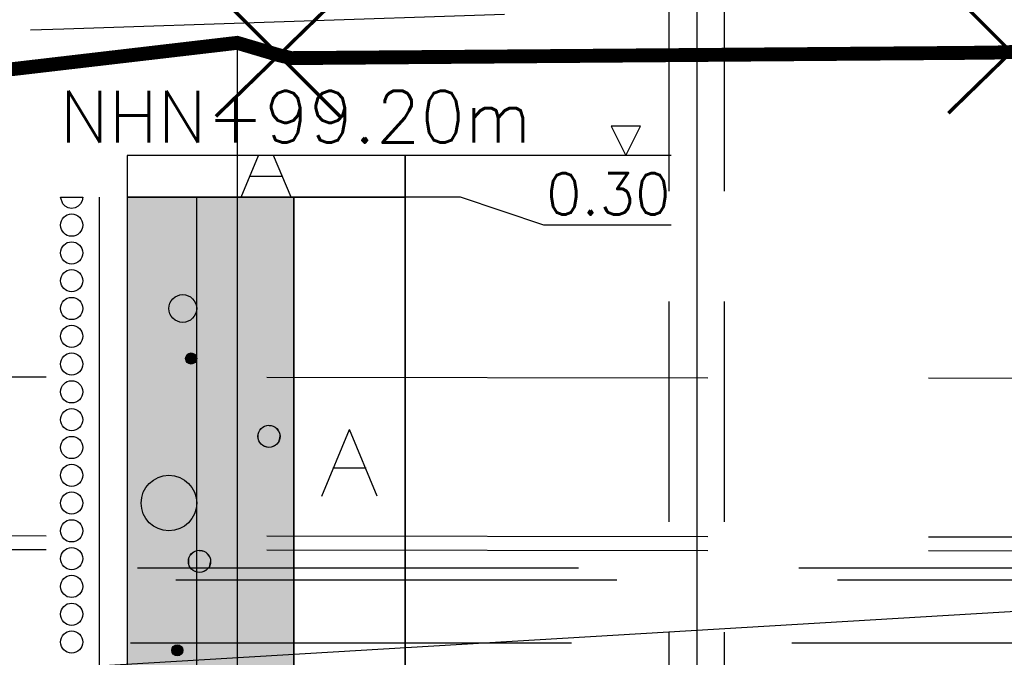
# Model space of a CAD drawing. Header units: metres. Extents: x 3458045 to 3462392, y 5482308 to 5484762.
# Tile 401 of 458: x 3461278.31 to 3461285.4, y 5484005.38 to 5484009.97. Entities that reach past the tile are written whole.
import ezdxf

# ---------------------------------------------------------------- set-up
doc = ezdxf.new("R2010")
doc.units = ezdxf.units.M
doc.linetypes.add('AUSGEZOGEN', pattern=[2, 1, 1])
doc.linetypes.add('VERDECKT2', pattern=[4.7625, 3.175, -1.5875])
for name, color, linetype in [('BAUER_BK 2014', 1, 'CONTINUOUS'), ('SP_BASF-Tunnel', 20, 'CONTINUOUS'), ('SP_BW5xx-SchutzbauwerkBASF', 7, 'VERDECKT2'), ('SP_FUGENBÄNDER', 2, 'AUSGEZOGEN'), ('SP_GELÄNDE-BESTAND', 251, 'CONTINUOUS'), ('SP_GELÄNDE-PLANUNG', 10, 'CONTINUOUS'), ('SP_GRADIENTE', 3, 'CONTINUOUS'), ('SP_Rückbau', 40, 'AUSGEZOGEN'), ('SP_Trogwand_L6', 2, 'CONTINUOUS'), ('WBObjGr', 7, 'CONTINUOUS'), ('WBObjSy', 7, 'CONTINUOUS'), ('WBObjTx', 7, 'CONTINUOUS')]:
    doc.layers.add(name, color=color, linetype=linetype)
doc.layers.add('SP_Höhenplan-Beschriftung-Linien-Bestandsgelände', color=7, linetype='CONTINUOUS', lineweight=25)
doc.styles.add('ROMANS', font='ROMANS')

# ---------------------------------------------------------------- blocks, each defined once
blk = doc.blocks.new('A$C23D12D66')
at = {"layer": 'SP_Rückbau', "lineweight": 60, "const_width": 0.025, "flags": 128}
for points in [[(-0.4661, 0.4263), (0.4705, -0.4394)], [(-0.4223, -0.47), (0.4223, 0.47)]]:
    blk.add_lwpolyline(points, dxfattribs=at)
blk = doc.blocks.new('A$C7F5D10D0')
at = {"layer": 'WBObjGr', "color": 7, "linetype": 'Continuous'}
for points in [[(3.69507, 0.212), (3.48307, 0.212)], [(3.48307, 0.212), (3.58907, 0)], [(3.58907, 0), (3.69507, 0.212)], [(3.91598, 0), (0, 0)], [(0, 0), (0, -30)], [(2, 0), (2, -30)], [(0, -0.3), (2, -0.3)], [(3.91598, -0.4992), (3, -0.4992), (2.4, -0.3), (2, -0.3)]]:
    blk.add_lwpolyline(points, dxfattribs=at)
at = {"layer": 'WBObjSy', "color": 7, "linetype": 'Continuous'}
for points in [[(2, -0.3), (2, 0), (0, 0), (0, -0.3), (2, -0.3)], [(2, -0.3), (2, 0), (0, 0), (0, -0.3), (2, -0.3)], [(0.821, -0.3), (0.946, 0)], [(1.1792, -0.3), (1.0542, 0)], [(1.12, -0.15), (0.88, -0.15)], [(-0.48, -0.3), (-0.48, -0.3), (-0.32, -0.3), (-0.32, -0.3), (-0.3238, -0.3248), (-0.3352, -0.347), (-0.3528, -0.3648), (-0.3752, -0.376), (-0.4, -0.38), (-0.4246, -0.376), (-0.447, -0.3648), (-0.4646, -0.347), (-0.48, -0.3)], [(-0.2, -0.6), (-0.2, -0.3)], [(1.2, -4.2), (1.2, -0.3), (0, -0.3), (0, -4.2), (1.2, -4.2)], [(2, -4.2), (2, -0.3), (1.2, -0.3), (1.2, -4.2), (2, -4.2)], [(-0.2, -1), (-0.2, -0.6)], [(-0.2, -1.4), (-0.2, -1)], [(-0.2, -1.8), (-0.2, -1.4)], [(-0.2, -2.2), (-0.2, -1.8)], [(1.4, -2.45), (1.6, -1.97)], [(1.8, -2.45), (1.6, -1.97)], [(-0.2, -2.6), (-0.2, -2.2)], [(1.72, -2.25), (1.48, -2.25)], [(-0.2, -3), (-0.2, -2.6)], [(-0.2, -3.4), (-0.2, -3)], [(-0.2, -3.8), (-0.2, -3.4)]]:
    blk.add_lwpolyline(points, dxfattribs=at)
at = {"layer": 'WBObjSy', "color": 30, "linetype": 'Continuous'}
for points in [[(1.2, -4.2), (1.2, -0.3), (0, -0.3), (0, -4.2), (1.2, -4.2)], [(0.5, -4.2), (0.5, -0.3), (0, -0.3), (0, -4.2), (0.5, -4.2)]]:
    blk.add_lwpolyline(points, dxfattribs=at)
at = {"layer": 'WBObjSy', "color": 7, "linetype": 'Continuous'}
for centre, radius in [((-0.4, -0.5), 0.08), ((-0.4, -0.7), 0.08), ((-0.4, -0.9), 0.08), ((-0.4, -1.1), 0.08), ((0.4, -1.1), 0.1), ((-0.4, -1.3), 0.08), ((-0.4, -1.5), 0.08), ((0.46, -1.46), 0.04), ((-0.4, -1.7), 0.08), ((-0.4, -1.9), 0.08), ((1.02, -2.02), 0.08), ((-0.4, -2.1), 0.08), ((-0.4, -2.3), 0.08), ((0.3, -2.5), 0.2), ((-0.4, -2.5), 0.08), ((-0.4, -2.7), 0.08), ((-0.4, -2.9), 0.08), ((0.52, -2.92), 0.08), ((-0.4, -3.1), 0.08), ((-0.4, -3.3), 0.08), ((-0.4, -3.5), 0.08), ((0.36, -3.56), 0.04)]:
    blk.add_circle(centre, radius, dxfattribs=at)
at = {"layer": 'WBObjSy', "color": 30, "linetype": 'Continuous'}
for points in [[(1.2, -4.2), (1.2, -0.3), (0, -4.2), (0, -0.3)], [(0.5, -4.2), (0.5, -0.3), (0, -4.2), (0, -0.3)]]:
    blk.add_solid(points, dxfattribs=at)
at = {"layer": 'WBObjSy', "color": 7, "linetype": 'Continuous'}
for points in [[(0.42, -1.46), (0.421, -1.4516), (0.4236, -1.4438)], [(0.4236, -1.4762), (0.42, -1.46), (0.4236, -1.4438)], [(0.4236, -1.4438), (0.4334, -1.4302), (0.4478, -1.422)], [(0.4236, -1.4438), (0.4478, -1.422), (0.48, -1.4254)], [(0.4334, -1.4898), (0.4236, -1.4438), (0.48, -1.4254)], [(0.4236, -1.4438), (0.4278, -1.4364), (0.4334, -1.4302)], [(0.4334, -1.4898), (0.4236, -1.4762), (0.4236, -1.4438)], [(0.4334, -1.4898), (0.4278, -1.4836), (0.4236, -1.4762)], [(0.4334, -1.4302), (0.44, -1.4254), (0.4478, -1.422)], [(0.48, -1.4254), (0.4924, -1.4836), (0.4334, -1.4898)], [(0.4924, -1.4836), (0.4642, -1.4998), (0.4334, -1.4898)], [(0.4478, -1.422), (0.456, -1.4202), (0.4642, -1.4202)], [(0.4478, -1.422), (0.4642, -1.4202), (0.48, -1.4254)], [(0.4642, -1.4202), (0.4724, -1.422), (0.48, -1.4254)], [(0.4924, -1.4836), (0.48, -1.4946), (0.4642, -1.4998)], [(0.48, -1.4254), (0.4868, -1.4302), (0.4924, -1.4364)], [(0.48, -1.4254), (0.4924, -1.4364), (0.4992, -1.4516)], [(0.48, -1.4254), (0.4992, -1.4516), (0.4924, -1.4836)], [(0.4924, -1.4836), (0.4868, -1.4898), (0.48, -1.4946)], [(0.4924, -1.4364), (0.4966, -1.4438), (0.4992, -1.4516)], [(0.4992, -1.4516), (0.4992, -1.4684), (0.4924, -1.4836)], [(0.4992, -1.4684), (0.4966, -1.4762), (0.4924, -1.4836)], [(0.4992, -1.4516), (0.5, -1.46), (0.4992, -1.4684)], [(0.4478, -1.498), (0.44, -1.4946), (0.4334, -1.4898)], [(0.4642, -1.4998), (0.4478, -1.498), (0.4334, -1.4898)], [(0.4642, -1.4998), (0.456, -1.4998), (0.4478, -1.498)], [(0.48, -1.4946), (0.4724, -1.498), (0.4642, -1.4998)], [(0.947, -1.9874), (0.9666, -1.9606), (0.9954, -1.944)], [(0.947, -1.9874), (0.9954, -1.944), (1.06, -1.9508)], [(0.9666, -2.0794), (0.947, -1.9874), (1.06, -1.9508)], [(0.947, -1.9874), (0.9554, -1.973), (0.9666, -1.9606)], [(0.9666, -1.9606), (0.98, -1.9508), (0.9954, -1.944)], [(1.06, -1.9508), (1.0848, -2.067), (0.9666, -2.0794)], [(0.9954, -1.944), (1.0118, -1.9404), (1.0284, -1.9404)], [(0.9954, -1.944), (1.0284, -1.9404), (1.06, -1.9508)], [(1.0284, -1.9404), (1.0448, -1.944), (1.06, -1.9508)], [(1.06, -1.9508), (1.0736, -1.9606), (1.0848, -1.973)], [(1.06, -1.9508), (1.0848, -1.973), (1.0984, -2.0034)], [(1.06, -1.9508), (1.0984, -2.0034), (1.0848, -2.067)], [(1.0848, -1.973), (1.0932, -1.9874), (1.0984, -2.0034)], [(0.94, -2.02), (0.9418, -2.0034), (0.947, -1.9874)], [(0.947, -2.0526), (0.94, -2.02), (0.947, -1.9874)], [(0.9666, -2.0794), (0.947, -2.0526), (0.947, -1.9874)], [(0.9666, -2.0794), (0.9554, -2.067), (0.947, -2.0526)], [(1.0984, -2.0034), (1.0984, -2.0366), (1.0848, -2.067)], [(1.0984, -2.0366), (1.0932, -2.0526), (1.0848, -2.067)], [(1.0984, -2.0034), (1.1, -2.02), (1.0984, -2.0366)], [(1.0848, -2.067), (1.0284, -2.0996), (0.9666, -2.0794)], [(0.9954, -2.096), (0.98, -2.0892), (0.9666, -2.0794)], [(1.0284, -2.0996), (0.9954, -2.096), (0.9666, -2.0794)], [(1.0284, -2.0996), (1.0118, -2.0996), (0.9954, -2.096)], [(1.0848, -2.067), (1.06, -2.0892), (1.0284, -2.0996)], [(1.06, -2.0892), (1.0448, -2.096), (1.0284, -2.0996)], [(1.0848, -2.067), (1.0736, -2.0794), (1.06, -2.0892)], [(0.44, -2.92), (0.4418, -2.9034), (0.447, -2.8874)], [(0.447, -2.9526), (0.44, -2.92), (0.447, -2.8874)], [(0.447, -2.8874), (0.4666, -2.8606), (0.4954, -2.844)], [(0.447, -2.8874), (0.4954, -2.844), (0.56, -2.8508)], [(0.4666, -2.9794), (0.447, -2.8874), (0.56, -2.8508)], [(0.447, -2.8874), (0.4554, -2.873), (0.4666, -2.8606)], [(0.4666, -2.9794), (0.447, -2.9526), (0.447, -2.8874)], [(0.4666, -2.8606), (0.48, -2.8508), (0.4954, -2.844)], [(0.56, -2.8508), (0.5848, -2.967), (0.4666, -2.9794)], [(0.4954, -2.844), (0.5118, -2.8404), (0.5284, -2.8404)], [(0.4954, -2.844), (0.5284, -2.8404), (0.56, -2.8508)], [(0.5284, -2.8404), (0.5448, -2.844), (0.56, -2.8508)], [(0.56, -2.8508), (0.5736, -2.8606), (0.5848, -2.873)], [(0.56, -2.8508), (0.5848, -2.873), (0.5984, -2.9034)], [(0.56, -2.8508), (0.5984, -2.9034), (0.5848, -2.967)], [(0.5848, -2.873), (0.5932, -2.8874), (0.5984, -2.9034)], [(0.5984, -2.9034), (0.5984, -2.9366), (0.5848, -2.967)], [(0.5984, -2.9034), (0.6, -2.92), (0.5984, -2.9366)], [(0.4666, -2.9794), (0.4554, -2.967), (0.447, -2.9526)], [(0.5848, -2.967), (0.5284, -2.9996), (0.4666, -2.9794)], [(0.5848, -2.967), (0.56, -2.9892), (0.5284, -2.9996)], [(0.5848, -2.967), (0.5736, -2.9794), (0.56, -2.9892)], [(0.5984, -2.9366), (0.5932, -2.9526), (0.5848, -2.967)], [(0.4954, -2.996), (0.48, -2.9892), (0.4666, -2.9794)], [(0.5284, -2.9996), (0.4954, -2.996), (0.4666, -2.9794)], [(0.5284, -2.9996), (0.5118, -2.9996), (0.4954, -2.996)], [(0.56, -2.9892), (0.5448, -2.996), (0.5284, -2.9996)], [(0.32, -3.56), (0.321, -3.5516), (0.3236, -3.5438)], [(0.3236, -3.5762), (0.32, -3.56), (0.3236, -3.5438)], [(0.3236, -3.5438), (0.3334, -3.5302), (0.3478, -3.522)], [(0.3236, -3.5438), (0.3478, -3.522), (0.38, -3.5254)], [(0.3334, -3.5898), (0.3236, -3.5438), (0.38, -3.5254)], [(0.3236, -3.5438), (0.3278, -3.5364), (0.3334, -3.5302)], [(0.3334, -3.5898), (0.3236, -3.5762), (0.3236, -3.5438)], [(0.3334, -3.5302), (0.34, -3.5254), (0.3478, -3.522)], [(0.38, -3.5254), (0.3924, -3.5836), (0.3334, -3.5898)], [(0.3478, -3.522), (0.356, -3.5202), (0.3642, -3.5202)], [(0.3478, -3.522), (0.3642, -3.5202), (0.38, -3.5254)], [(0.3642, -3.5202), (0.3724, -3.522), (0.38, -3.5254)], [(0.38, -3.5254), (0.3868, -3.5302), (0.3924, -3.5364)], [(0.38, -3.5254), (0.3924, -3.5364), (0.3992, -3.5516)], [(0.38, -3.5254), (0.3992, -3.5516), (0.3924, -3.5836)], [(0.3924, -3.5364), (0.3966, -3.5438), (0.3992, -3.5516)], [(0.3334, -3.5898), (0.3278, -3.5836), (0.3236, -3.5762)], [(0.3924, -3.5836), (0.3642, -3.5998), (0.3334, -3.5898)], [(0.3478, -3.598), (0.34, -3.5946), (0.3334, -3.5898)], [(0.3642, -3.5998), (0.3478, -3.598), (0.3334, -3.5898)], [(0.3642, -3.5998), (0.356, -3.5998), (0.3478, -3.598)], [(0.3924, -3.5836), (0.38, -3.5946), (0.3642, -3.5998)], [(0.38, -3.5946), (0.3724, -3.598), (0.3642, -3.5998)], [(0.3924, -3.5836), (0.3868, -3.5898), (0.38, -3.5946)], [(0.3992, -3.5516), (0.3992, -3.5684), (0.3924, -3.5836)], [(0.3992, -3.5684), (0.3966, -3.5762), (0.3924, -3.5836)], [(0.3992, -3.5516), (0.4, -3.56), (0.3992, -3.5684)]]:
    blk.add_solid(points, dxfattribs=at)
at = {"layer": 'WBObjTx', "color": 7, "style": 'ROMANS'}
for s, height, p in [('NHN+99.20m', 0.373944, (-0.48598, 0.0934)), ('0.30', 0.299156, (3.01456, -0.4244))]:
    blk.add_text(s, height=height, dxfattribs=at).set_placement(p)

msp = doc.modelspace()

# ---------------------------------------------------------------- linework, layer by layer
at = {"layer": 'SP_BASF-Tunnel', "linetype": 'VERDECKT2'}
msp.add_line((3461311.1844, 5484005.9319), (3461260.099, 5484005.9319), dxfattribs=at)
for points in [[(3461260.1074, 5484006.0219), (3461311.1843, 5484006.0219), (3461314.1443, 5484006.0252), (3461323.1843, 5484006.0353), (3461333.1843, 5484006.0437), (3461393.1843, 5484006.0907), (3461413.6908, 5484006.1072)], [(3461260.0569, 5484005.4819), (3461311.1846, 5484005.4819), (3461314.1449, 5484005.4852), (3461323.1849, 5484005.4953), (3461333.1848, 5484005.5037), (3461333.2774, 5484005.5038)]]:
    msp.add_lwpolyline(points, dxfattribs=at)
at = {"layer": 'SP_BW5xx-SchutzbauwerkBASF', "color": 7, "linetype": 'VERDECKT2'}
for points in [[(3461261.0393, 5484007.4145), (3461323.1004, 5484007.3442)], [(3461261.0393, 5484006.2719), (3461314.1444, 5484006.2118)], [(3461261.0393, 5484006.1719), (3461314.1444, 5484006.1118)]]:
    msp.add_lwpolyline(points, dxfattribs=at)
at = {"layer": 'SP_FUGENBÄNDER', "color": 1, "linetype": 'VERDECKT2', "ltscale": 0.5}
for p, q in [((3461283.3844, 5484003.9697), (3461283.3844, 5484011.198)), ((3461282.9844, 5484003.9696), (3461282.9844, 5484011.1892))]:
    msp.add_line(p, q, dxfattribs=at)
at = {"layer": 'SP_GELÄNDE-BESTAND', "const_width": 0.1}
msp.add_lwpolyline([(3461264.1844, 5484006.6327), (3461267.2062, 5484007.2446), (3461269.1844, 5484007.7664), (3461273.8362, 5484008.9932), (3461273.9178, 5484009.0044), (3461274.036, 5484009.0211), (3461274.1705, 5484009.0462), (3461274.1844, 5484009.0498), (3461274.3039, 5484009.0804), (3461274.4181, 5484009.1227), (3461274.4984, 5484009.1705), (3461276.6505, 5484009.4218), (3461279.1844, 5484009.7179), (3461279.8761, 5484009.7988), (3461280.1754, 5484009.7102), (3461280.2652, 5484009.6888), (3461284.1844, 5484009.7193), (3461285.071, 5484009.7261), (3461285.3228, 5484009.7288), (3461285.4474, 5484009.7325), (3461288.9302, 5484009.7677), (3461289.1844, 5484009.7727), (3461293.6223, 5484009.8591)], dxfattribs=at)
at = {"layer": 'SP_GELÄNDE-PLANUNG', "color": 1, "linetype": 'VERDECKT2'}
msp.add_lwpolyline([(3461238.6272, 5484008.5984), (3461243.6272, 5484008.7544), (3461248.6272, 5484008.9163), (3461253.6272, 5484009.0828), (3461258.6272, 5484009.248), (3461263.6272, 5484009.4118), (3461268.6272, 5484009.5749), (3461273.6272, 5484009.7375), (3461278.6272, 5484009.9003), (3461283.6272, 5484010.0652), (3461288.6272, 5484010.2329), (3461293.6272, 5484010.4033), (3461298.6272, 5484010.5765), (3461303.6272, 5484010.7524), (3461308.6272, 5484010.9311), (3461313.6272, 5484011.1126), (3461318.6272, 5484011.2969), (3461323.6272, 5484011.4827), (3461328.6272, 5484011.6686)], dxfattribs=at)
at = {"layer": 'SP_GRADIENTE'}
msp.add_lwpolyline([(3461234.819, 5484002.6973), (3461417.2717, 5484013.5433)], dxfattribs=at)
at = {"layer": 'SP_Höhenplan-Beschriftung-Linien-Bestandsgelände'}
msp.add_line((3461279.8761, 5484009.7988), (3461279.8761, 5483956.0493), dxfattribs=at)
at = {"layer": 'SP_Trogwand_L6', "color": 2}
msp.add_line((3461283.1844, 5484011.6986), (3461283.1844, 5484004.8712), dxfattribs=at)

# ---------------------------------------------------------------- block references
at = {"layer": 'BAUER_BK 2014', "color": 1}
msp.add_blockref('A$C7F5D10D0', (3461279.0841, 5484008.9872), dxfattribs=at)
at = {"layer": 'SP_Rückbau', "linetype": 'AUSGEZOGEN', "rotation": 86.9409777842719}
for p in [(3461280.1731, 5484009.7125), (3461285.4451, 5484009.7348)]:
    msp.add_blockref('A$C23D12D66', p, dxfattribs=at)

doc.saveas('drawing.dxf')
